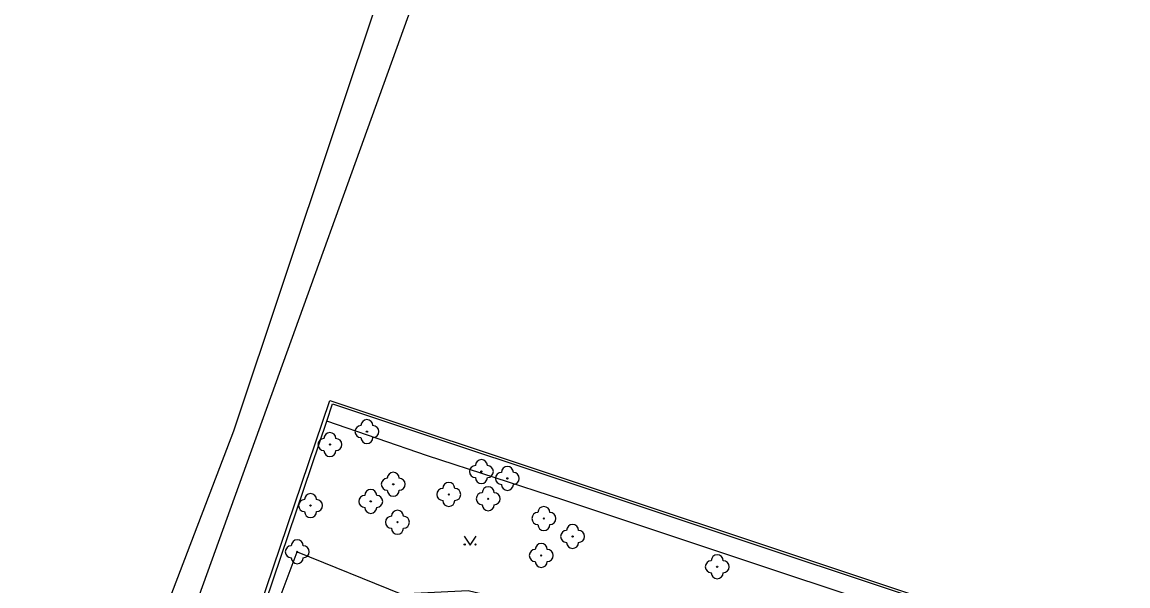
# Model space of a CAD drawing. Extents: x -598233 to -596890, y -1157848 to -1156431.
# Drawn here: x -597818.3 to -597725.9, y -1157481.6 to -1157434.5 of the extents above; entities that cross this region are included whole.
import ezdxf

# ---------------------------------------------------------------- set-up
doc = ezdxf.new("R2010")
doc.units = 0
for name, color, linetype in [('Level 11', 7, 'Continuous'), ('Level 14', 7, 'Continuous'), ('Level 22', 7, 'Continuous'), ('Level 36', 7, 'Continuous'), ('Level 51', 7, 'Continuous'), ('Level 7', 7, 'Continuous')]:
    doc.layers.add(name, color=color, linetype=linetype)

msp = doc.modelspace()

# ---------------------------------------------------------------- linework, layer by layer
at = {"layer": 'Level 11'}
msp.add_lwpolyline([(-597745.81, -1157483.49), (-597759.45, -1157478.95), (-597773.15, -1157474.39), (-597784.44, -1157470.7), (-597792.87, -1157467.83)], dxfattribs=at)
at = {"layer": 'Level 14'}
msp.add_lwpolyline([(-597799.24, -1157486.67), (-597797.09, -1157483.4099), (-597795.33, -1157478.73), (-597786.69, -1157482.23), (-597781.05, -1157481.9699), (-597772.62, -1157483.9699), (-597761.33, -1157482.83), (-597750.4699, -1157484.09), (-597745.81, -1157483.49)], dxfattribs=at)
at = {"layer": 'Level 22'}
for centre in [(-597789.51, -1157468.69), (-597792.6, -1157469.77), (-597779.95, -1157472.03), (-597787.31, -1157473.09), (-597777.78, -1157472.6), (-597782.67, -1157473.94), (-597794.2199, -1157474.87), (-597789.19, -1157474.52), (-597779.38, -1157474.3), (-597786.96, -1157476.26), (-597774.73, -1157475.95), (-597772.33, -1157477.45), (-597795.33, -1157478.73), (-597774.95, -1157479.04), (-597760.25, -1157479.98)]:
    msp.add_circle(centre, 0.05, dxfattribs=at)
for centre, start, end in [((-597790.01, -1157468.69), 90, 270), ((-597789.51, -1157468.19), 0, 180), ((-597789.01, -1157468.69), 270, 90), ((-597793.1, -1157469.77), 90, 270), ((-597792.6, -1157469.27), 0, 180), ((-597792.1, -1157469.77), 270, 90), ((-597789.51, -1157469.19), 180, 0), ((-597792.6, -1157470.27), 180, 0), ((-597779.95, -1157471.53), 0, 180), ((-597787.31, -1157472.59), 0, 180), ((-597780.45, -1157472.03), 90, 270), ((-597779.45, -1157472.03), 270, 90), ((-597778.28, -1157472.6), 90, 270), ((-597777.78, -1157472.1), 0, 180), ((-597777.28, -1157472.6), 270, 90), ((-597787.81, -1157473.09), 90, 270), ((-597786.81, -1157473.09), 270, 90), ((-597782.67, -1157473.44), 0, 180), ((-597779.95, -1157472.53), 180, 0), ((-597794.2199, -1157474.37), 0, 180), ((-597789.19, -1157474.02), 0, 180), ((-597787.31, -1157473.59), 180, 0), ((-597783.17, -1157473.94), 90, 270), ((-597782.17, -1157473.94), 270, 90), ((-597779.88, -1157474.3), 90, 270), ((-597779.38, -1157473.8), 0, 180), ((-597778.88, -1157474.3), 270, 90), ((-597777.78, -1157473.1), 180, 0), ((-597794.7199, -1157474.87), 90, 270), ((-597793.7199, -1157474.87), 270, 90), ((-597789.69, -1157474.52), 90, 270), ((-597788.69, -1157474.52), 270, 90), ((-597782.67, -1157474.44), 180, 0), ((-597779.38, -1157474.8), 180, 0), ((-597794.2199, -1157475.37), 180, 0), ((-597789.19, -1157475.02), 180, 0), ((-597787.46, -1157476.26), 90, 270), ((-597786.96, -1157475.76), 0, 180), ((-597786.46, -1157476.26), 270, 90), ((-597775.23, -1157475.95), 90, 270), ((-597774.73, -1157475.45), 0, 180), ((-597774.23, -1157475.95), 270, 90), ((-597786.96, -1157476.76), 180, 0), ((-597774.73, -1157476.45), 180, 0), ((-597772.33, -1157476.95), 0, 180), ((-597772.83, -1157477.45), 90, 270), ((-597771.83, -1157477.45), 270, 90), ((-597795.83, -1157478.73), 90, 270), ((-597795.33, -1157478.23), 0, 180), ((-597794.83, -1157478.73), 270, 90), ((-597775.45, -1157479.04), 90, 270), ((-597774.95, -1157478.54), 0, 180), ((-597774.45, -1157479.04), 270, 90), ((-597772.33, -1157477.95), 180, 0), ((-597795.33, -1157479.23), 180, 0), ((-597760.75, -1157479.98), 90, 270), ((-597760.25, -1157479.48), 0, 180), ((-597759.75, -1157479.98), 270, 90), ((-597774.95, -1157479.54), 180, 0), ((-597760.25, -1157480.48), 180, 0)]:
    msp.add_arc(centre, 0.5, start, end, dxfattribs=at)
at = {"layer": 'Level 36'}
msp.add_lwpolyline([(-597781.39, -1157477.42), (-597780.89, -1157478.17), (-597780.39, -1157477.42)], dxfattribs=at)
for centre in [(-597781.3402, -1157478.1198), (-597780.4408, -1157478.1198)]:
    msp.add_circle(centre, 0.05, dxfattribs=at)
at = {"layer": 'Level 51'}
for points in [[(-597788.17, -1157431.27), (-597800.6599, -1157468.6599)], [(-597785.43, -1157432.18), (-597799.88, -1157472.24)], [(-597800.6599, -1157468.6599), (-597811.31, -1157496.58)], [(-597799.88, -1157472.24), (-597811.79, -1157505.27)]]:
    msp.add_lwpolyline(points, dxfattribs=at)
at = {"layer": 'Level 7'}
for points in [[(-597818.31, -1157539.98), (-597812.93, -1157524.9699), (-597803.2199, -1157497.42), (-597792.62, -1157466.09), (-597711.14, -1157493.2199)], [(-597792.87, -1157467.83), (-597792.38, -1157466.38), (-597711.2, -1157493.4099)], [(-597799.24, -1157486.67), (-597792.87, -1157467.83)]]:
    msp.add_lwpolyline(points, dxfattribs=at)

doc.saveas('drawing.dxf')
